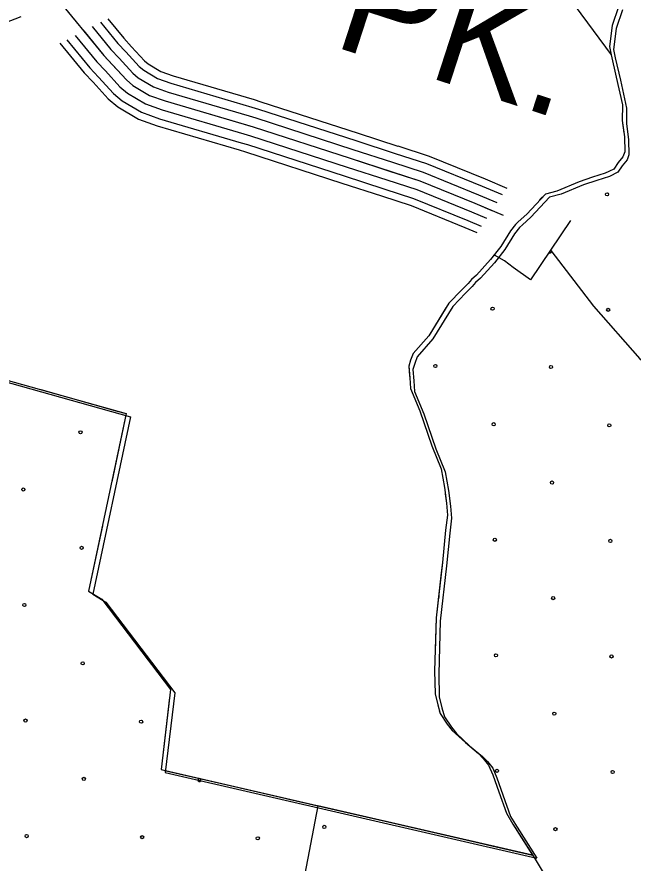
# Model space of a CAD drawing. Extents: x 1551132 to 1791609, y 378168 to 563823.
# Drawn here: x 1649153 to 1651203, y 469739 to 472556 of the extents above; entities that cross this region are included whole.
import ezdxf

# ---------------------------------------------------------------- set-up
doc = ezdxf.new("R2010")
doc.units = 0
for name, color, linetype in [('DESIGN - EROSION CONTROL - Devices', 7, 'Continuous'), ('DESIGN - ROW - Right-of-Way and Easement Labels', 7, 'Continuous'), ('DESIGN - SCRATCH - User 1', 7, 'Continuous'), ('DESIGN - TRAFFIC CONTROL PERMANENT - Pavement Marking Text', 7, 'Continuous'), ('DESIGN - TRANSPORTATION - Edge of Traveled Way', 7, 'Continuous'), ('DESIGN - TRANSPORTATION - Text', 7, 'Continuous'), ('SURVEY - CENTERLINE - Preliminary Text', 7, 'Continuous'), ('SURVEY - DRAINAGE - Area Shapes', 7, 'Continuous'), ('SURVEY - TRANSPORTATION - Roads', 7, 'Continuous'), ('SURVEY - VEGETATION - Features with Text', 7, 'Continuous')]:
    doc.layers.add(name, color=color, linetype=linetype)

msp = doc.modelspace()

# ---------------------------------------------------------------- linework, layer by layer
at = {"layer": 'DESIGN - EROSION CONTROL - Devices'}
for centre in [(1651116.713, 471965.372), (1651116.713, 471965.372), (1650735.893, 471584.553), (1650735.893, 471584.553), (1651120.446, 471580.819), (1651120.446, 471580.819), (1650545.484, 471394.143), (1650545.484, 471394.143), (1650930.037, 471390.41), (1650930.037, 471390.41), (1650739.627, 471200), (1650739.627, 471200), (1651124.18, 471196.266), (1651124.18, 471196.266), (1649364.729, 471173.137), (1649364.729, 471173.137), (1650933.77, 471005.857), (1650933.77, 471005.857), (1649174.32, 470982.727), (1649174.32, 470982.727), (1650743.36, 470815.447), (1650743.36, 470815.447), (1651127.913, 470811.714), (1651127.913, 470811.714), (1649368.463, 470788.584), (1649368.463, 470788.584), (1650937.504, 470621.304), (1650937.504, 470621.304), (1649178.053, 470598.174), (1649178.053, 470598.174), (1649372.196, 470404.031), (1649372.196, 470404.031), (1650747.094, 470430.894), (1650747.094, 470430.894), (1651131.647, 470427.161), (1651131.647, 470427.161), (1650941.237, 470236.751), (1650941.237, 470236.751), (1649181.787, 470213.621), (1649181.787, 470213.621), (1649566.34, 470209.888), (1649566.34, 470209.888), (1650750.827, 470046.341), (1650750.827, 470046.341), (1651135.38, 470042.608), (1651135.38, 470042.608), (1649375.93, 470019.478), (1649375.93, 470019.478), (1650175.865, 469859.665), (1650175.865, 469859.665), (1650944.971, 469852.198), (1650944.971, 469852.198), (1649185.52, 469829.068), (1649185.52, 469829.068), (1649570.073, 469825.335), (1649570.073, 469825.335), (1649954.626, 469821.601), (1649954.626, 469821.601)]:
    msp.add_circle(centre, 5.28, dxfattribs=at)
for centre, start, end in [((1650926.303, 471774.963), 227.002939, 65.059251), ((1650552.951, 470625.037), 296.399541, 50.548184), ((1650556.684, 470240.484), 335.395612, 57.778989), ((1649760.483, 470015.745), 89.708718, 64.369082)]:
    msp.add_arc(centre, 5.28, start, end, dxfattribs=at)
at = {"layer": 'DESIGN - SCRATCH - User 1'}
for points in [[(1651010.153, 472591.921), (1651130.425, 472429.592), (1651130.425, 472429.592)], [(1651130.425, 472429.592), (1651147.357, 472355.273), (1651168.024, 472262.879), (1651167.282, 472210.836), (1651174.498, 472156.676), (1651175.782, 472106.608), (1651169.565, 472090.683), (1651153.291, 472070.899), (1651138.983, 472049.082), (1651110.808, 472035.481), (1651068.634, 472022.081), (1651024.444, 472006.714), (1650950.037, 471975.771), (1650911.929, 471966.313), (1650892.313, 471947.512)], [(1648081.179, 471585.96), (1648409.796, 471534.109), (1648746.447, 472116.049), (1648922.193, 472002.896), (1648619.916, 471487.007), (1649517.162, 471235.251), (1649391.756, 470644.653), (1649435.272, 470617.96), (1649664.55, 470316.561), (1649632.675, 470050.446), (1650154.988, 469930.234)], [(1650995.111, 471878.577), (1650861.689, 471680.539), (1650804.824, 471722.115), (1650775.299, 471743.999), (1650742.492, 471762.599), (1650728.734, 471747.94), (1650682.468, 471696.131), (1650665.735, 471682.172), (1650654.327, 471668.255), (1650631.953, 471646.521), (1650589.995, 471602.528), (1650523.422, 471494.75), (1650471.106, 471434.965), (1650462.99, 471412.982), (1650456.873, 471392.981), (1650460.648, 471354.905), (1650462.431, 471318.846), (1650493.964, 471244.552), (1650533.246, 471128.157), (1650564.77, 471051.864), (1650575.862, 470989.562), (1650582.078, 470937.594), (1650585.845, 470897.518), (1650579.553, 470847.475), (1650568.92, 470739.381), (1650547.854, 470555.234), (1650542.821, 470379.005), (1650544.371, 470302.878), (1650553.187, 470266.143), (1650561.962, 470236.684), (1650585.12, 470201.9), (1650601.602, 470180.375), (1650645.326, 470140.057), (1650689.075, 470103.756), (1650704.967, 470087.639), (1650722.816, 470065.505), (1650736.616, 470033.379), (1650756.624, 469976.469), (1650781.823, 469904.934), (1650803.589, 469868.75), (1650869.004, 469765.897)], [(1650154.988, 469930.234), (1650013.141, 469193.257), (1648807.886, 469470.647), (1648880.668, 470078.288), (1648548.109, 470282.276), (1648637.466, 470703.104), (1648601.808, 470713.112)], [(1650154.988, 469930.234), (1650013.141, 469193.257), (1652483.691, 468624.652)], [(1650869.004, 469765.897), (1650154.988, 469930.234)]]:
    msp.add_lwpolyline(points, dxfattribs=at)
at = {"layer": 'DESIGN - TRAFFIC CONTROL PERMANENT - Pavement Marking Text'}
for points in [[(1651154.699, 472589.396), (1651133.825, 472527.644), (1651124.833, 472457.701), (1651130.425, 472429.592)], [(1651154.699, 472589.396), (1651133.825, 472527.644), (1651124.833, 472457.701), (1651130.425, 472429.592)], [(1651154.699, 472589.396), (1651133.825, 472527.644), (1651124.833, 472457.701), (1651130.425, 472429.592)], [(1651154.699, 472589.396), (1651133.825, 472527.644), (1651124.833, 472457.701), (1651130.425, 472429.592)], [(1651154.699, 472589.396), (1651133.825, 472527.644), (1651124.833, 472457.701), (1651130.425, 472429.592)], [(1651168.39, 472579.137), (1651147.516, 472517.386), (1651138.524, 472447.442), (1651144.116, 472419.333)], [(1651130.425, 472429.592), (1651147.357, 472355.273), (1651168.024, 472262.879), (1651167.282, 472210.836), (1651174.498, 472156.676), (1651175.782, 472106.608), (1651169.565, 472090.683), (1651153.291, 472070.899), (1651138.983, 472049.082), (1651110.808, 472035.481), (1651068.634, 472022.081), (1651024.444, 472006.714), (1650950.037, 471975.771), (1650911.929, 471966.313), (1650849.531, 471899.469)], [(1651130.425, 472429.592), (1651147.357, 472355.273), (1651168.024, 472262.879), (1651167.282, 472210.836), (1651174.498, 472156.676), (1651175.782, 472106.608), (1651169.565, 472090.683), (1651153.291, 472070.899), (1651138.983, 472049.082), (1651110.808, 472035.481), (1651068.634, 472022.081), (1651024.444, 472006.714), (1650950.037, 471975.771), (1650911.929, 471966.313), (1650849.531, 471899.469)], [(1651130.425, 472429.592), (1651147.357, 472355.273), (1651168.024, 472262.879), (1651167.282, 472210.836), (1651174.498, 472156.676), (1651175.782, 472106.608), (1651169.565, 472090.683), (1651153.291, 472070.899), (1651138.983, 472049.082), (1651110.808, 472035.481), (1651068.634, 472022.081), (1651024.444, 472006.714), (1650950.037, 471975.771), (1650911.929, 471966.313), (1650849.531, 471899.469)], [(1651130.425, 472429.592), (1651147.357, 472355.273), (1651168.024, 472262.879), (1651167.282, 472210.836), (1651174.498, 472156.676), (1651175.782, 472106.608), (1651169.565, 472090.683), (1651153.291, 472070.899), (1651138.983, 472049.082), (1651110.808, 472035.481), (1651068.634, 472022.081), (1651024.444, 472006.714), (1650950.037, 471975.771), (1650911.929, 471966.313), (1650849.531, 471899.469)], [(1651130.425, 472429.592), (1651147.357, 472355.273), (1651168.024, 472262.879), (1651167.282, 472210.836), (1651174.498, 472156.676), (1651175.782, 472106.608), (1651169.565, 472090.683), (1651153.291, 472070.899), (1651138.983, 472049.082), (1651110.808, 472035.481), (1651068.634, 472022.081), (1651024.444, 472006.714), (1650950.037, 471975.771), (1650911.929, 471966.313), (1650849.531, 471899.469)], [(1651144.116, 472419.333), (1651161.049, 472345.014), (1651181.715, 472252.62), (1651180.973, 472200.577), (1651188.19, 472146.418), (1651189.473, 472096.35), (1651183.257, 472080.424), (1651166.982, 472060.64), (1651152.674, 472038.823), (1651124.5, 472025.223), (1651082.326, 472011.822), (1651038.135, 471996.455), (1650963.728, 471965.513), (1650925.621, 471956.054), (1650863.222, 471889.211)], [(1648081.179, 471585.96), (1648409.796, 471534.109), (1648746.447, 472116.049), (1648922.193, 472002.896), (1648619.916, 471487.007), (1649517.162, 471235.251), (1649391.756, 470644.653), (1649435.272, 470617.96), (1649664.55, 470316.561), (1649632.675, 470050.446), (1650869.004, 469765.897)], [(1648081.179, 471585.96), (1648409.796, 471534.109), (1648746.447, 472116.049), (1648922.193, 472002.896), (1648619.916, 471487.007), (1649517.162, 471235.251), (1649391.756, 470644.653), (1649435.272, 470617.96), (1649664.55, 470316.561), (1649632.675, 470050.446), (1650869.004, 469765.897)], [(1648081.179, 471585.96), (1648409.796, 471534.109), (1648746.447, 472116.049), (1648922.193, 472002.896), (1648619.916, 471487.007), (1649517.162, 471235.251), (1649391.756, 470644.653), (1649435.272, 470617.96), (1649664.55, 470316.561), (1649632.675, 470050.446), (1650869.004, 469765.897)], [(1648081.179, 471585.96), (1648409.796, 471534.109), (1648746.447, 472116.049), (1648922.193, 472002.896), (1648619.916, 471487.007), (1649517.162, 471235.251), (1649391.756, 470644.653), (1649435.272, 470617.96), (1649664.55, 470316.561), (1649632.675, 470050.446), (1650869.004, 469765.897)], [(1648081.179, 471585.96), (1648409.796, 471534.109), (1648746.447, 472116.049), (1648922.193, 472002.896), (1648619.916, 471487.007), (1649517.162, 471235.251), (1649391.756, 470644.653), (1649435.272, 470617.96), (1649664.55, 470316.561), (1649632.675, 470050.446), (1650869.004, 469765.897)], [(1648094.87, 471575.701), (1648423.488, 471523.85), (1648760.138, 472105.79), (1648935.884, 471992.637), (1648633.608, 471476.749), (1649530.853, 471224.993), (1649405.448, 470634.394), (1649448.963, 470607.702), (1649678.241, 470306.302), (1649646.367, 470040.187), (1650882.696, 469755.639)], [(1650849.531, 471899.469), (1650821.398, 471873.594), (1650811.648, 471864.702), (1650795.249, 471843.701), (1650762.966, 471791.808), (1650728.734, 471747.94), (1650682.468, 471696.131), (1650665.735, 471682.172), (1650654.327, 471668.255), (1650631.953, 471646.521), (1650589.995, 471602.528), (1650523.422, 471494.75), (1650471.106, 471434.965), (1650462.99, 471412.982), (1650456.873, 471392.981), (1650460.648, 471354.905), (1650462.431, 471318.846), (1650493.964, 471244.552), (1650533.246, 471128.157), (1650564.77, 471051.864), (1650575.862, 470989.562), (1650582.078, 470937.594), (1650585.845, 470897.518), (1650579.553, 470847.475), (1650568.92, 470739.381), (1650547.854, 470555.234), (1650542.821, 470379.005), (1650544.371, 470302.878), (1650553.187, 470266.143), (1650561.962, 470236.684), (1650585.12, 470201.9), (1650601.602, 470180.375), (1650645.326, 470140.057), (1650689.075, 470103.756), (1650704.967, 470087.639), (1650722.816, 470065.505), (1650736.616, 470033.379), (1650756.624, 469976.469), (1650781.823, 469904.934), (1650803.589, 469868.75), (1650869.004, 469765.897)], [(1650849.531, 471899.469), (1650821.398, 471873.594), (1650811.648, 471864.702), (1650795.249, 471843.701), (1650762.966, 471791.808), (1650728.734, 471747.94), (1650682.468, 471696.131), (1650665.735, 471682.172), (1650654.327, 471668.255), (1650631.953, 471646.521), (1650589.995, 471602.528), (1650523.422, 471494.75), (1650471.106, 471434.965), (1650462.99, 471412.982), (1650456.873, 471392.981), (1650460.648, 471354.905), (1650462.431, 471318.846), (1650493.964, 471244.552), (1650533.246, 471128.157), (1650564.77, 471051.864), (1650575.862, 470989.562), (1650582.078, 470937.594), (1650585.845, 470897.518), (1650579.553, 470847.475), (1650568.92, 470739.381), (1650547.854, 470555.234), (1650542.821, 470379.005), (1650544.371, 470302.878), (1650553.187, 470266.143), (1650561.962, 470236.684), (1650585.12, 470201.9), (1650601.602, 470180.375), (1650645.326, 470140.057), (1650689.075, 470103.756), (1650704.967, 470087.639), (1650722.816, 470065.505), (1650736.616, 470033.379), (1650756.624, 469976.469), (1650781.823, 469904.934), (1650803.589, 469868.75), (1650869.004, 469765.897)], [(1650849.531, 471899.469), (1650821.398, 471873.594), (1650811.648, 471864.702), (1650795.249, 471843.701), (1650762.966, 471791.808), (1650728.734, 471747.94), (1650682.468, 471696.131), (1650665.735, 471682.172), (1650654.327, 471668.255), (1650631.953, 471646.521), (1650589.995, 471602.528), (1650523.422, 471494.75), (1650471.106, 471434.965), (1650462.99, 471412.982), (1650456.873, 471392.981), (1650460.648, 471354.905), (1650462.431, 471318.846), (1650493.964, 471244.552), (1650533.246, 471128.157), (1650564.77, 471051.864), (1650575.862, 470989.562), (1650582.078, 470937.594), (1650585.845, 470897.518), (1650579.553, 470847.475), (1650568.92, 470739.381), (1650547.854, 470555.234), (1650542.821, 470379.005), (1650544.371, 470302.878), (1650553.187, 470266.143), (1650561.962, 470236.684), (1650585.12, 470201.9), (1650601.602, 470180.375), (1650645.326, 470140.057), (1650689.075, 470103.756), (1650704.967, 470087.639), (1650722.816, 470065.505), (1650736.616, 470033.379), (1650756.624, 469976.469), (1650781.823, 469904.934), (1650803.589, 469868.75), (1650869.004, 469765.897)], [(1650849.531, 471899.469), (1650821.398, 471873.594), (1650811.648, 471864.702), (1650795.249, 471843.701), (1650762.966, 471791.808), (1650728.734, 471747.94), (1650682.468, 471696.131), (1650665.735, 471682.172), (1650654.327, 471668.255), (1650631.953, 471646.521), (1650589.995, 471602.528), (1650523.422, 471494.75), (1650471.106, 471434.965), (1650462.99, 471412.982), (1650456.873, 471392.981), (1650460.648, 471354.905), (1650462.431, 471318.846), (1650493.964, 471244.552), (1650533.246, 471128.157), (1650564.77, 471051.864), (1650575.862, 470989.562), (1650582.078, 470937.594), (1650585.845, 470897.518), (1650579.553, 470847.475), (1650568.92, 470739.381), (1650547.854, 470555.234), (1650542.821, 470379.005), (1650544.371, 470302.878), (1650553.187, 470266.143), (1650561.962, 470236.684), (1650585.12, 470201.9), (1650601.602, 470180.375), (1650645.326, 470140.057), (1650689.075, 470103.756), (1650704.967, 470087.639), (1650722.816, 470065.505), (1650736.616, 470033.379), (1650756.624, 469976.469), (1650781.823, 469904.934), (1650803.589, 469868.75), (1650869.004, 469765.897)], [(1650849.531, 471899.469), (1650821.398, 471873.594), (1650811.648, 471864.702), (1650795.249, 471843.701), (1650762.966, 471791.808), (1650728.734, 471747.94), (1650682.468, 471696.131), (1650665.735, 471682.172), (1650654.327, 471668.255), (1650631.953, 471646.521), (1650589.995, 471602.528), (1650523.422, 471494.75), (1650471.106, 471434.965), (1650462.99, 471412.982), (1650456.873, 471392.981), (1650460.648, 471354.905), (1650462.431, 471318.846), (1650493.964, 471244.552), (1650533.246, 471128.157), (1650564.77, 471051.864), (1650575.862, 470989.562), (1650582.078, 470937.594), (1650585.845, 470897.518), (1650579.553, 470847.475), (1650568.92, 470739.381), (1650547.854, 470555.234), (1650542.821, 470379.005), (1650544.371, 470302.878), (1650553.187, 470266.143), (1650561.962, 470236.684), (1650585.12, 470201.9), (1650601.602, 470180.375), (1650645.326, 470140.057), (1650689.075, 470103.756), (1650704.967, 470087.639), (1650722.816, 470065.505), (1650736.616, 470033.379), (1650756.624, 469976.469), (1650781.823, 469904.934), (1650803.589, 469868.75), (1650869.004, 469765.897)], [(1650863.222, 471889.211), (1650835.09, 471863.335), (1650825.34, 471854.443), (1650808.94, 471833.443), (1650776.658, 471781.55), (1650742.425, 471737.682), (1650696.159, 471685.872), (1650679.426, 471671.913), (1650668.018, 471657.996), (1650645.644, 471636.262), (1650603.687, 471592.27), (1650537.113, 471484.492), (1650484.798, 471424.707), (1650476.681, 471402.723), (1650470.565, 471382.722), (1650474.339, 471344.646), (1650476.123, 471308.587), (1650507.655, 471234.294), (1650546.938, 471117.899), (1650578.462, 471041.605), (1650589.553, 470979.304), (1650595.77, 470927.336), (1650599.536, 470887.26), (1650593.245, 470837.217), (1650582.612, 470729.122), (1650561.545, 470544.976), (1650556.512, 470368.746), (1650558.062, 470292.619), (1650566.878, 470255.885), (1650575.653, 470226.426), (1650598.811, 470191.641), (1650615.294, 470170.116), (1650659.018, 470129.798), (1650702.767, 470093.497), (1650718.658, 470077.38), (1650736.508, 470055.246), (1650750.307, 470023.121), (1650770.315, 469966.211), (1650795.514, 469894.676), (1650817.281, 469858.491), (1650882.696, 469755.639)]]:
    msp.add_lwpolyline(points, dxfattribs=at)
at = {"layer": 'DESIGN - TRANSPORTATION - Edge of Traveled Way'}
for points in [[(1651003.453, 472809.91), (1651003.003, 472808.876), (1651009.128, 472709.332), (1651010.153, 472591.921), (1651130.425, 472429.592)], [(1651130.425, 472429.592), (1651147.357, 472355.273), (1651168.024, 472262.879), (1651167.282, 472210.836), (1651174.498, 472156.676), (1651175.782, 472106.608), (1651169.565, 472090.683), (1651153.291, 472070.899), (1651138.983, 472049.082), (1651110.808, 472035.481), (1651068.634, 472022.081), (1651024.444, 472006.714), (1650950.037, 471975.771), (1650911.929, 471966.313), (1650894.18, 471947.296)]]:
    msp.add_lwpolyline(points, dxfattribs=at)
at = {"layer": 'DESIGN - TRANSPORTATION - Text'}
msp.add_lwpolyline([(1650741.017, 471763.674), (1650728.734, 471747.94), (1650682.468, 471696.131), (1650665.735, 471682.172), (1650654.327, 471668.255), (1650631.953, 471646.521), (1650589.995, 471602.528), (1650523.422, 471494.75), (1650471.106, 471434.965), (1650462.99, 471412.982), (1650456.873, 471392.981), (1650460.648, 471354.905), (1650462.431, 471318.846), (1650493.964, 471244.552), (1650533.246, 471128.157), (1650564.77, 471051.864), (1650575.862, 470989.562), (1650582.078, 470937.594), (1650585.845, 470897.518), (1650579.553, 470847.475), (1650568.92, 470739.381), (1650547.854, 470555.234), (1650542.821, 470379.005), (1650544.371, 470302.878), (1650553.187, 470266.143), (1650561.962, 470236.684), (1650585.12, 470201.9), (1650601.602, 470180.375), (1650645.326, 470140.057), (1650689.075, 470103.756), (1650704.967, 470087.639), (1650722.816, 470065.505), (1650736.616, 470033.379), (1650756.624, 469976.469), (1650781.823, 469904.934), (1650803.589, 469868.75), (1650864.963, 469772.256), (1650938.194, 469651.661)], dxfattribs=at)
at = {"layer": 'SURVEY - CENTERLINE - Preliminary Text'}
msp.add_lwpolyline([(1649165.929, 472555.727), (1649111.714, 472535.552), (1648944.726, 472484.767), (1648827.979, 472453.891), (1648662.691, 472420.532)], dxfattribs=at)
at = {"layer": 'SURVEY - DRAINAGE - Area Shapes'}
msp.add_lwpolyline([(1650930.054, 471778.783), (1651071.184, 471593.345), (1651225.88, 471417.899), (1651283.029, 471378.939)], dxfattribs=at)
at = {"layer": 'SURVEY - TRANSPORTATION - Roads'}
for points in [[(1649106.047, 472816.276), (1649178.987, 472741.174), (1649283.293, 472621.587), (1649442.548, 472427.149), (1649517.396, 472346.014), (1649539.137, 472327.688), (1649594.786, 472294.696), (1649646.376, 472276.137), (1649939.077, 472189.96), (1650261.503, 472085.341), (1650494.373, 472010.014), (1650677.268, 471935.379), (1650770.691, 471896.028)], [(1649403.674, 472523.526), (1649465.947, 472447.5), (1649493.046, 472418.132)], [(1649431.581, 472538.394), (1649489.355, 472467.85), (1649515.829, 472439.149)], [(1649455.564, 472549.694), (1649508.771, 472484.734), (1649534.729, 472456.591)], [(1649347.258, 472494.576), (1649419.148, 472406.798), (1649447.481, 472376.081)], [(1649375.458, 472509.068), (1649442.548, 472427.149), (1649470.264, 472397.107)], [(1649296.326, 472468.817), (1649377.082, 472370.222), (1649406.532, 472338.305)], [(1649319.026, 472480.109), (1649395.74, 472386.448), (1649424.698, 472355.064)], [(1649515.821, 472439.158), (1649560.328, 472390.915), (1649575.169, 472378.406), (1649621.327, 472351.039), (1649665.642, 472335.097), (1649934.894, 472255.82)], [(1649534.729, 472456.591), (1649578.136, 472409.54), (1649590.111, 472399.44), (1649632.335, 472374.406), (1649673.634, 472359.556), (1649942.161, 472280.487)], [(1649493.038, 472418.132), (1649538.862, 472368.464), (1649557.153, 472353.047), (1649608.052, 472322.871), (1649656.009, 472305.621), (1649926.144, 472226.086)], [(1649470.255, 472397.115), (1649517.396, 472346.014), (1649539.137, 472327.688), (1649594.786, 472294.696), (1649646.376, 472276.137), (1649917.386, 472196.343)], [(1649424.69, 472355.072), (1649474.463, 472301.112), (1649503.104, 472276.97), (1649568.245, 472238.352), (1649627.11, 472217.177), (1649899.878, 472136.867)], [(1649447.472, 472376.098), (1649495.93, 472323.563), (1649521.121, 472302.329), (1649581.519, 472266.52), (1649636.743, 472246.653), (1649908.628, 472166.601)], [(1649406.523, 472338.313), (1649457.347, 472283.212), (1649488.738, 472256.753), (1649557.67, 472215.894), (1649619.435, 472193.668), (1649892.895, 472113.158)], [(1649942.144, 472280.495), (1649965.002, 472273.77), (1650288.536, 472168.793), (1650420.166, 472126.208)], [(1649934.878, 472255.828), (1649957.402, 472249.195), (1650280.611, 472144.325), (1650412.25, 472101.741)], [(1649926.128, 472226.094), (1649948.244, 472219.577), (1650271.061, 472114.833), (1650402.708, 472072.24)], [(1649917.37, 472196.352), (1649939.077, 472189.96), (1650261.503, 472085.341), (1650393.167, 472042.748)], [(1649908.612, 472166.609), (1649929.911, 472160.342), (1650251.945, 472055.848), (1650383.625, 472013.255)], [(1649899.862, 472136.875), (1649920.753, 472130.725), (1650242.395, 472026.356), (1650374.084, 471983.755)], [(1649892.879, 472113.166), (1649913.445, 472107.108), (1650234.779, 472002.847), (1650366.476, 471960.237)], [(1650412.241, 472101.749), (1650515.656, 472068.29), (1650701.018, 471992.655), (1650767.941, 471964.463)], [(1650420.158, 472126.217), (1650524.48, 472092.466), (1650710.859, 472016.414), (1650783.174, 471985.955)], [(1650402.7, 472072.249), (1650505.014, 472039.156), (1650689.143, 471964.013), (1650750.567, 471938.145)], [(1650393.158, 472042.756), (1650494.373, 472010.014), (1650677.268, 471935.379), (1650733.142, 471911.845)], [(1650383.617, 472013.264), (1650483.731, 471980.871), (1650665.394, 471906.744), (1650715.509, 471885.636)], [(1650366.467, 471960.246), (1650464.607, 471928.503), (1650644.052, 471855.268), (1650683.685, 471838.576)], [(1650374.075, 471983.763), (1650473.09, 471951.737), (1650653.519, 471878.102), (1650697.809, 471859.443)]]:
    msp.add_lwpolyline(points, dxfattribs=at)
at = {"layer": 'SURVEY - VEGETATION - Features with Text'}
for points in [[(1651010.153, 472591.921), (1651130.425, 472429.592), (1651130.425, 472429.592)], [(1651130.425, 472429.592), (1651147.357, 472355.273), (1651168.024, 472262.879), (1651167.282, 472210.836), (1651172.707, 472170.135)], [(1651123.191, 472041.457), (1651110.808, 472035.481), (1651068.634, 472022.081), (1651024.444, 472006.714), (1650950.037, 471975.771), (1650911.929, 471966.313), (1650894.03, 471947.137)], [(1650741.1, 471763.782), (1650728.734, 471747.94), (1650682.66, 471696.339)], [(1650580.562, 471587.261), (1650523.422, 471494.75), (1650471.106, 471434.965), (1650462.99, 471412.982), (1650456.873, 471392.981), (1650459.981, 471361.655)], [(1650459.981, 471361.655), (1650460.648, 471354.905), (1650462.431, 471318.846), (1650493.964, 471244.552), (1650533.246, 471128.157), (1650539.954, 471111.924)], [(1649232.335, 471315.17), (1649486.513, 471243.852)], [(1649486.513, 471243.852), (1649517.162, 471235.251), (1649468.938, 471008.145)], [(1650578.445, 470967.978), (1650582.078, 470937.594), (1650585.845, 470897.518), (1650579.553, 470847.475), (1650568.92, 470739.381), (1650565.045, 470705.505)], [(1649437.78, 470861.408), (1649391.756, 470644.653), (1649427.905, 470622.477)], [(1650565.045, 470705.505), (1650547.854, 470555.234), (1650544.637, 470442.523)], [(1649427.905, 470622.477), (1649435.272, 470617.96), (1649589.876, 470414.722)], [(1649661.375, 470290.077), (1649632.675, 470050.446), (1649654.758, 470045.362)], [(1650546.779, 470292.844), (1650553.187, 470266.143), (1650561.962, 470236.684), (1650585.12, 470201.9), (1650601.602, 470180.375), (1650645.326, 470140.057), (1650689.075, 470103.756), (1650703.525, 470089.097)], [(1650703.525, 470089.097), (1650704.967, 470087.639), (1650722.816, 470065.505), (1650736.616, 470033.379), (1650756.624, 469976.469), (1650781.823, 469904.934), (1650803.589, 469868.75), (1650814.406, 469851.741)], [(1649654.758, 470045.362), (1649912.027, 469986.152)], [(1650058.198, 469952.51), (1650315.467, 469893.3)], [(1650315.467, 469893.3), (1650572.736, 469834.082)], [(1650718.916, 469800.44), (1650869.004, 469765.897)]]:
    msp.add_lwpolyline(points, dxfattribs=at)

# ---------------------------------------------------------------- texts
at = {"layer": 'DESIGN - ROW - Right-of-Way and Easement Labels'}
msp.add_text('PK.', height=369.9929, rotation=342.023231, dxfattribs=at).set_placement((1650196.972, 472460.842))

doc.saveas('drawing.dxf')
